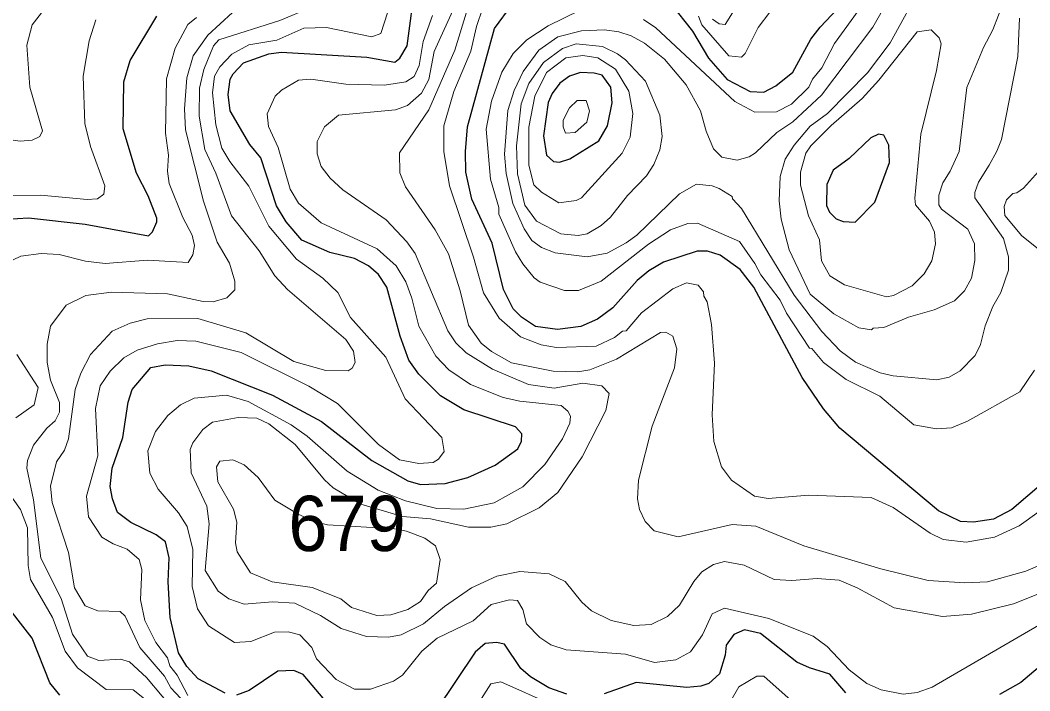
# Model space of a CAD drawing. Extents: x 673.3 to 698.5, y 6984.3 to 7012.3.
# Drawn here: x 681.849 to 683.311, y 7005.926 to 7006.898 of the extents above; entities that cross this region are included whole.
import ezdxf

# ---------------------------------------------------------------- set-up
doc = ezdxf.new("R2010")
doc.units = 0
doc.header["$LTSCALE"] = 0.032
doc.layers.add('1', color=7, linetype='Continuous', lineweight=25)
doc.layers.add('2', color=7, linetype='Continuous', lineweight=13)
doc.layers.add('21', color=7, linetype='Continuous')

msp = doc.modelspace()

# ---------------------------------------------------------------- linework, layer by layer
at = {"layer": '1'}
for points in [[(682.5661, 7006.3086), (682.4912, 7006.3332), (682.4576, 7006.3534), (682.4262, 7006.3848), (682.4117, 7006.4053), (682.3991, 7006.4401), (682.38, 7006.5109), (682.3676, 7006.529), (682.3535, 7006.5416), (682.3331, 7006.5523), (682.2973, 7006.561), (682.2568, 7006.5791), (682.2343, 7006.6056), (682.2202, 7006.6288), (682.1976, 7006.6982), (682.1816, 7006.7178), (682.153, 7006.7664), (682.1504, 7006.79), (682.1531, 7006.812), (682.1576, 7006.8201), (682.1725, 7006.8357), (682.2093, 7006.8489), (682.227, 7006.8513), (682.351, 7006.8439), (682.3913, 7006.8367), (682.3989, 7006.8426), (682.4094, 7006.8606), (682.4216, 7006.952)], [(683.0357, 7006.3065), (683.0117, 7006.3344), (682.9811, 7006.3801), (682.9112, 7006.5107), (682.8913, 7006.5363), (682.8621, 7006.5573), (682.8441, 7006.563), (682.8288, 7006.563), (682.7801, 7006.5472), (682.759, 7006.5347), (682.7424, 7006.5206), (682.7069, 7006.4811), (682.6849, 7006.4646), (682.6609, 7006.4541), (682.6268, 7006.4493), (682.5952, 7006.4539), (682.5748, 7006.4674), (682.5628, 7006.4795), (682.5486, 7006.5076), (682.5325, 7006.5747), (682.5028, 7006.6386), (682.4941, 7006.6773), (682.4935, 7006.7073), (682.4968, 7006.7433), (682.5358, 7006.8858), (682.5615, 7006.9202)], [(682.7908, 7006.9214), (682.8225, 7006.882), (682.8455, 7006.8425), (682.8725, 7006.8118), (682.9058, 7006.7944), (682.9254, 7006.7935), (682.943, 7006.8026), (682.9676, 7006.8223), (682.9934, 7006.87), (683.0069, 7006.8877), (683.0403, 7006.9227)], [(681.8295, 7006.6094), (681.8614, 7006.6111), (681.9432, 7006.6022), (682.0347, 7006.5852), (682.0409, 7006.5911), (682.0469, 7006.6053), (682.0469, 7006.611), (682.0346, 7006.6431), (682.0175, 7006.6761), (681.9982, 7006.7402), (681.9992, 7006.8085), (682.0085, 7006.8395), (682.047, 7006.9035)], [(682.1458, 7005.9229), (682.1069, 7005.9435), (682.0902, 7005.9613), (682.0781, 7005.9813), (682.0665, 7006.0323), (682.0633, 7006.0841), (682.0649, 7006.1186), (682.0593, 7006.1417), (682.0458, 7006.1519), (682.0093, 7006.1698), (681.9901, 7006.1843), (681.9827, 7006.2044), (681.9795, 7006.2223), (681.9824, 7006.2484), (681.9978, 7006.2929), (682.0054, 7006.3444), (682.0112, 7006.3626), (682.0383, 7006.3947), (682.0589, 7006.3985), (682.0931, 7006.3969), (682.1257, 7006.3896), (682.2142, 7006.3544), (682.2854, 7006.3164), (682.3582, 7006.2597), (682.4103, 7006.2303), (682.4286, 7006.2251), (682.4641, 7006.2265), (682.497, 7006.235), (682.5367, 7006.2529), (682.5694, 7006.2768), (682.5747, 7006.2878), (682.5754, 7006.2983), (682.5661, 7006.3086)], [(683.3309, 7006.2282), (683.2846, 7006.1889), (683.2579, 7006.1746), (683.2289, 7006.1705), (683.21, 7006.1715), (683.1785, 7006.1868), (683.0357, 7006.3065)], [(681.9067, 7005.9198), (681.8921, 7005.9378), (681.8664, 7006.0024), (681.8214, 7006.0608)], [(683.0444, 7005.9232), (683.0212, 7005.9504), (682.9916, 7005.9593), (682.9732, 7005.9676), (682.9208, 7006.0089), (682.8976, 7006.0142), (682.882, 7006.0077), (682.8708, 7005.992), (682.8695, 7005.9775), (682.8613, 7005.9507), (682.8461, 7005.9365), (682.8342, 7005.9326), (682.8143, 7005.9311), (682.7408, 7005.9383), (682.6942, 7005.9216)], [(682.6404, 7005.9213), (682.6144, 7005.9302), (682.5876, 7005.9461), (682.5736, 7005.9582), (682.5501, 7005.9936), (682.5388, 7005.9962), (682.5222, 7005.9945), (682.5077, 7005.9821), (682.4519, 7005.8987)], [(683.3378, 7005.9725), (683.2976, 7005.9382), (683.2668, 7005.9207)], [(682.2956, 7005.9063), (682.2589, 7005.9495), (682.2452, 7005.9553), (682.2223, 7005.9543), (682.1804, 7005.9265), (682.1621, 7005.9198)]]:
    msp.add_lwpolyline(points, dxfattribs=at)
for points in [[(682.6868, 7006.7227), (682.6993, 7006.7447), (682.7058, 7006.7777), (682.7042, 7006.8008), (682.6917, 7006.8179), (682.68, 7006.8211), (682.6603, 7006.8219), (682.6444, 7006.8166), (682.6303, 7006.8066), (682.6191, 7006.7916), (682.6133, 7006.7786), (682.6065, 7006.7302), (682.6109, 7006.702), (682.6213, 7006.6928), (682.63, 7006.6919), (682.6449, 7006.697)], [(683.0862, 7006.6341), (683.1073, 7006.6917), (683.1065, 7006.7166), (683.0994, 7006.7311), (683.0917, 7006.7323), (683.0802, 7006.7273), (683.0492, 7006.6971), (683.026, 7006.6802), (683.0169, 7006.6595), (683.0161, 7006.6292), (683.0206, 7006.6195), (683.0302, 7006.6099), (683.0404, 7006.6059), (683.0575, 7006.605)]]:
    msp.add_lwpolyline(points, close=True, dxfattribs=at)
at = {"layer": '2'}
for points in [[(683.1552, 7006.9505), (683.1085, 7006.8649), (683.0757, 7006.8213), (683.0175, 7006.7624), (682.9927, 7006.7439), (682.9692, 7006.7164), (682.9566, 7006.6962), (682.9494, 7006.6711), (682.9477, 7006.6361), (682.9507, 7006.6096), (682.9622, 7006.5652), (682.9927, 7006.5009), (683.0267, 7006.472), (683.0628, 7006.4519), (683.0812, 7006.449), (683.084, 7006.4513), (683.0993, 7006.4524), (683.1349, 7006.4674), (683.172, 7006.4782), (683.2016, 7006.4912), (683.216, 7006.5056), (683.2261, 7006.5237), (683.231, 7006.5497), (683.2303, 7006.5738), (683.221, 7006.5951), (683.1825, 7006.6239), (683.179, 7006.6302), (683.1789, 7006.644), (683.1844, 7006.6618), (683.1954, 7006.6789), (683.2082, 7006.7075), (683.2195, 7006.8002), (683.2435, 7006.8581), (683.257, 7006.8836), (683.2734, 7006.9262)], [(683.0863, 7006.9448), (683.0276, 7006.8637), (683.0096, 7006.8288), (682.9961, 7006.812), (682.9906, 7006.8006), (682.9654, 7006.7762), (682.9437, 7006.765), (682.9124, 7006.7646), (682.8835, 7006.7798), (682.7691, 7006.8864), (682.7512, 7006.8987)], [(682.8978, 7006.9374), (682.8694, 7006.8913), (682.8611, 7006.8925), (682.851, 7006.8992)], [(681.7943, 7006.7299), (681.8494, 7006.7226), (681.8667, 7006.7237), (681.8775, 7006.7292), (681.8815, 7006.7374), (681.8633, 7006.8006), (681.8589, 7006.8615), (681.8664, 7006.891), (681.8953, 7006.9284)], [(682.4482, 7006.8523), (682.48, 7006.9223)], [(683.108, 7006.9309), (683.0832, 7006.8877), (683.0092, 7006.789), (682.9674, 7006.7504), (682.9444, 7006.7349), (682.9137, 7006.7053), (682.9043, 7006.6998), (682.8869, 7006.695), (682.8649, 7006.699), (682.8526, 7006.7111), (682.8419, 7006.7367), (682.8339, 7006.7661), (682.8133, 7006.804), (682.7817, 7006.8413), (682.7528, 7006.8645), (682.7335, 7006.8748), (682.7156, 7006.8809), (682.695, 7006.8838), (682.6616, 7006.8822), (682.6273, 7006.8735), (682.6, 7006.8543), (682.577, 7006.8234), (682.5641, 7006.7959), (682.5552, 7006.7669), (682.5503, 7006.7037), (682.5527, 7006.6757), (682.562, 7006.6321), (682.5787, 7006.5954), (682.5896, 7006.5783), (682.6035, 7006.5685), (682.6233, 7006.5604), (682.6698, 7006.5549), (682.6987, 7006.5603), (682.7263, 7006.5749)], [(682.1564, 7006.9087), (682.1207, 7006.8761), (682.0998, 7006.8462), (682.0902, 7006.8141), (682.087, 7006.7692), (682.0886, 7006.7387), (682.1143, 7006.6355), (682.1341, 7006.576), (682.1521, 7006.5455), (682.16, 7006.5196), (682.1599, 7006.5069), (682.1485, 7006.4952), (682.1286, 7006.4898), (682.1141, 7006.4899), (682.0624, 7006.5011), (681.9812, 7006.5036), (681.9441, 7006.4988), (681.9156, 7006.4846), (681.8933, 7006.4545), (681.8882, 7006.4281), (681.8882, 7006.4015), (681.893, 7006.376), (681.906, 7006.3437), (681.906, 7006.3299), (681.8997, 7006.3173), (681.8878, 7006.3068), (681.8683, 7006.2821), (681.86, 7006.2599), (681.8589, 7006.2484), (681.8686, 7006.2027), (681.8792, 7006.1183), (681.9084, 7006.06), (681.9247, 7006.0079), (681.9465, 7005.9763), (681.9629, 7005.9702), (681.9946, 7005.9717), (682.0076, 7005.9682), (682.0319, 7005.9454), (682.0776, 7005.8913)], [(682.1232, 7005.8706), (682.067, 7005.9305), (682.0583, 7005.9474), (682.0226, 7005.9888), (682.0009, 7006.0341), (681.9938, 7006.0409), (681.9616, 7006.042), (681.9434, 7006.0494), (681.9276, 7006.0755), (681.9191, 7006.1265), (681.8953, 7006.1991), (681.8931, 7006.2226), (681.9018, 7006.2578), (681.9133, 7006.2748), (681.9192, 7006.2913), (681.929, 7006.3626), (681.9368, 7006.3865), (681.9511, 7006.4134), (681.9825, 7006.4471), (682.0085, 7006.4586), (682.0328, 7006.4652), (682.1061, 7006.4653), (682.1758, 7006.4445), (682.2452, 7006.4032), (682.2916, 7006.3902), (682.324, 7006.3896), (682.3298, 7006.3933), (682.3342, 7006.4018), (682.3318, 7006.4182), (682.3205, 7006.435), (682.2362, 7006.5074), (682.2179, 7006.5274), (682.1949, 7006.5633), (682.1551, 7006.6142), (682.1323, 7006.676), (682.1166, 7006.7102), (682.1084, 7006.7588), (682.1085, 7006.7993), (682.1149, 7006.8262), (682.129, 7006.8606), (682.1369, 7006.8692), (682.2248, 7006.8972), (682.269, 7006.9154)], [(682.3808, 7006.9083), (682.3711, 7006.8784), (682.3584, 7006.8734), (682.2927, 7006.8871), (682.2596, 7006.8863), (682.2206, 7006.8686), (682.18, 7006.8622), (682.1556, 7006.8482), (682.1381, 7006.8299), (682.1302, 7006.8164), (682.1277, 7006.7924), (682.1326, 7006.7461), (682.1409, 7006.7123), (682.1524, 7006.6928), (682.1799, 7006.6572), (682.209, 7006.5991), (682.2491, 7006.5516), (682.2872, 7006.5241), (682.309, 7006.503), (682.3273, 7006.4667), (682.3786, 7006.4096), (682.4062, 7006.3492), (682.4593, 7006.2933), (682.463, 7006.273), (682.4548, 7006.2616), (682.4468, 7006.2568), (682.4264, 7006.2552), (682.3984, 7006.2607), (682.368, 7006.2827), (682.3084, 7006.3423), (682.2671, 7006.3674), (682.1691, 7006.4164), (682.1032, 7006.4327), (682.0765, 7006.4335), (682.0481, 7006.4287), (682.0183, 7006.4195), (681.9994, 7006.4085)], [(682.5818, 7006.0233), (682.5769, 7006.0437), (682.5689, 7006.057), (682.5576, 7006.058), (682.5307, 7006.0511), (682.5049, 7006.0276), (682.4528, 7006.0023), (682.4304, 7005.9837), (682.4026, 7005.9488), (682.3897, 7005.94), (682.356, 7005.9286), (682.3332, 7005.9285), (682.3065, 7005.9426), (682.2779, 7005.9725), (682.2714, 7005.989), (682.2538, 7006.0074), (682.237, 7006.0115), (682.2172, 7006.0108), (682.1828, 7005.9974), (682.1596, 7005.9961), (682.1216, 7006.0202), (682.1058, 7006.0448), (682.0983, 7006.0773), (682.0992, 7006.1307), (682.0909, 7006.1639), (682.0785, 7006.1838), (682.049, 7006.2183), (682.037, 7006.2416), (682.034, 7006.2738), (682.045, 7006.3018), (682.063, 7006.325), (682.081, 7006.3402), (682.1009, 7006.3501), (682.1478, 7006.3544), (682.1791, 7006.345), (682.2414, 7006.3115), (682.2647, 7006.2948), (682.3225, 7006.2443), (682.3673, 7006.2167), (682.4068, 7006.2012), (682.4521, 7006.19), (682.4912, 7006.189), (682.5351, 7006.1983), (682.5765, 7006.2217), (682.6085, 7006.2538), (682.6341, 7006.2911), (682.6447, 7006.3137), (682.6455, 7006.3238), (682.642, 7006.331), (682.6323, 7006.3392), (682.5725, 7006.3455), (682.5483, 7006.3508), (682.5009, 7006.3698), (682.4697, 7006.391), (682.4506, 7006.411), (682.4264, 7006.4546), (682.4162, 7006.495), (682.4072, 7006.5184), (682.3936, 7006.542), (682.3659, 7006.5664), (682.285, 7006.6039), (682.252, 7006.6325), (682.24, 7006.6528), (682.2227, 7006.7131), (682.2084, 7006.7435), (682.2066, 7006.7622), (682.2182, 7006.7878), (682.2275, 7006.7965), (682.252, 7006.8106), (682.27, 7006.8121), (682.3207, 7006.8049), (682.3763, 7006.8033), (682.4074, 7006.8082), (682.4192, 7006.8163), (682.4265, 7006.832), (682.4323, 7006.8666), (682.446, 7006.9047)], [(682.4969, 7006.9158), (682.4785, 7006.8543), (682.4408, 7006.7676), (682.398, 7006.7054), (682.3986, 7006.6767), (682.4068, 7006.6561), (682.4498, 7006.5941), (682.4691, 7006.5591), (682.4861, 7006.5054), (682.498, 7006.4558), (682.5163, 7006.4295), (682.5313, 7006.4176), (682.5602, 7006.4012), (682.6205, 7006.3894), (682.6561, 7006.388), (682.6739, 7006.3913), (682.7121, 7006.4065), (682.776, 7006.4454), (682.7837, 7006.4457), (682.7937, 7006.4397), (682.7994, 7006.4213), (682.7963, 7006.394), (682.7638, 7006.3096), (682.7439, 7006.2312), (682.7425, 7006.2041), (682.7457, 7006.1887), (682.7537, 7006.1712), (682.7668, 7006.1578), (682.8013, 7006.1493), (682.8798, 7006.1671), (682.914, 7006.1648), (682.9834, 7006.136), (683.0948, 7006.1029), (683.1632, 7006.0858), (683.2165, 7006.0825), (683.2494, 7006.0838), (683.3046, 7006.0995), (683.3498, 7006.1186)], [(682.5013, 7006.8527), (682.5095, 7006.8887), (682.519, 7006.9157)], [(682.6597, 7006.9121), (682.6133, 7006.8897), (682.5823, 7006.8693), (682.5626, 7006.8493), (682.5463, 7006.8223), (682.5312, 7006.7802), (682.5235, 7006.7399), (682.5298, 7006.6672), (682.5421, 7006.6265), (682.5422, 7006.6168), (682.5661, 7006.5623), (682.5765, 7006.5449), (682.5932, 7006.5242), (682.602, 7006.5179), (682.6372, 7006.506), (682.6572, 7006.506), (682.6901, 7006.5197), (682.7584, 7006.5731), (682.7905, 7006.5937), (682.8155, 7006.6029), (682.8296, 7006.6037), (682.8904, 7006.5769)], [(682.8312, 7006.9034), (682.8359, 7006.891), (682.8751, 7006.8458), (682.8931, 7006.844), (682.8984, 7006.8493), (682.9174, 7006.8869), (682.934, 7006.9092)], [(681.9586, 7006.898), (681.9492, 7006.8676), (681.9404, 7006.8164), (681.9428, 7006.7481), (681.9508, 7006.7148), (681.9719, 7006.6577), (681.9702, 7006.6458), (681.961, 7006.6388), (681.9462, 7006.638), (681.8791, 7006.6444), (681.8159, 7006.6436)], [(681.8391, 7006.5505), (681.8499, 7006.556), (681.8794, 7006.5597), (681.9055, 7006.5582), (681.9439, 7006.5486), (681.972, 7006.5451), (682.0334, 7006.55), (682.0922, 7006.5468), (682.0989, 7006.5575), (682.1016, 7006.571), (682.0982, 7006.5861), (682.0846, 7006.6116), (682.0647, 7006.6613), (682.0624, 7006.6788), (682.064, 7006.702), (682.0593, 7006.7338), (682.0609, 7006.8125), (682.0735, 7006.857), (682.0919, 7006.8915), (682.1046, 7006.9017)], [(683.2629, 7006.7077), (683.2695, 7006.7248), (683.293, 7006.8451), (683.2955, 7006.9007)], [(683.373, 7006.0863), (683.2867, 7006.0522), (683.226, 7006.0371), (683.1841, 7006.0337), (683.114, 7006.0461), (683.0607, 7006.0753), (683.0344, 7006.0865), (683.0028, 7006.089), (682.9659, 7006.0858), (682.9406, 7006.0874), (682.8971, 7006.1083), (682.8687, 7006.1134), (682.8525, 7006.1093), (682.8359, 7006.0985), (682.8241, 7006.0844), (682.8037, 7006.0503), (682.7862, 7006.0335), (682.7625, 7006.0222), (682.7374, 7006.0207), (682.7048, 7006.0277), (682.6763, 7006.0419), (682.6621, 7006.0546), (682.6379, 7006.0844), (682.6146, 7006.0955), (682.5722, 7006.0988), (682.5391, 7006.092), (682.5025, 7006.0753), (682.4634, 7006.0484), (682.4328, 7006.0232), (682.4006, 7006.0071), (682.3823, 7006.0036), (682.3502, 7006.005), (682.3136, 7006.0164), (682.2839, 7006.0352), (682.2465, 7006.0531), (682.2144, 7006.0549), (682.1736, 7006.0516), (682.1511, 7006.0595), (682.1357, 7006.0703), (682.1171, 7006.1005), (682.1227, 7006.1681), (682.1193, 7006.1936), (682.0967, 7006.2421), (682.0954, 7006.2759), (682.0991, 7006.2852), (682.1134, 7006.3045), (682.1277, 7006.3154), (682.1645, 7006.3219), (682.1916, 7006.3212), (682.209, 7006.3129), (682.2471, 7006.283), (682.2897, 7006.2316), (682.3023, 7006.22), (682.3424, 7006.1967), (682.4026, 7006.1786), (682.4433, 7006.1754), (682.4983, 7006.163), (682.5305, 7006.1632), (682.5537, 7006.1679), (682.6004, 7006.1912), (682.6274, 7006.2135), (682.6626, 7006.265), (682.6969, 7006.332), (682.7015, 7006.3569), (682.6911, 7006.3681), (682.6635, 7006.3716), (682.6222, 7006.3644), (682.585, 7006.37), (682.5326, 7006.3922), (682.4945, 7006.4159), (682.4798, 7006.43), (682.4681, 7006.4474), (682.4207, 7006.5597), (682.4089, 7006.5766), (682.3791, 7006.6083), (682.316, 7006.6517), (682.2978, 7006.6688), (682.2846, 7006.6859), (682.2791, 7006.7041), (682.2791, 7006.7217), (682.2898, 7006.7431), (682.3098, 7006.76), (682.3922, 7006.7679), (682.4096, 7006.7741), (682.4301, 7006.7921), (682.4409, 7006.8116), (682.4482, 7006.8523)], [(683.3566, 7006.2092), (683.2949, 7006.1652), (683.2596, 7006.1489), (683.2182, 7006.1412), (683.1853, 7006.1451), (683.1665, 7006.1543), (683.1128, 7006.1918), (683.081, 7006.2061), (682.9906, 7006.2095), (682.932, 7006.2047), (682.9121, 7006.208), (682.8788, 7006.2312), (682.8645, 7006.2506), (682.8531, 7006.2871), (682.8508, 7006.3259), (682.8541, 7006.4006), (682.85, 7006.4569), (682.8434, 7006.4897), (682.8387, 7006.4978), (682.8383, 7006.5039), (682.8306, 7006.5139), (682.8134, 7006.5173), (682.7938, 7006.5084), (682.7485, 7006.4738), (682.7261, 7006.4475), (682.721, 7006.447), (682.7094, 7006.438), (682.683, 7006.4254), (682.6254, 7006.4236), (682.6034, 7006.4273), (682.5733, 7006.4391), (682.5424, 7006.4658), (682.5197, 7006.5025), (682.5055, 7006.5545), (682.4704, 7006.6577), (682.4624, 7006.7073), (682.4624, 7006.7444), (682.4769, 7006.7943), (682.5013, 7006.8527)], [(682.7263, 7006.5749), (682.7416, 7006.5863), (682.8036, 7006.6461), (682.828, 7006.6599), (682.8506, 7006.6575), (682.8611, 7006.6539), (682.8796, 7006.6423), (682.8803, 7006.6388), (682.8932, 7006.6249), (682.9693, 7006.4992), (683.0095, 7006.4467), (683.0359, 7006.4186), (683.0582, 7006.4022), (683.0941, 7006.3869), (683.1128, 7006.3822), (683.1759, 7006.3765), (683.1939, 7006.3803), (683.2099, 7006.3898), (683.2314, 7006.412), (683.2392, 7006.4278), (683.2461, 7006.4549), (683.257, 7006.4829), (683.2688, 7006.5033), (683.2799, 7006.5354), (683.2799, 7006.5548), (683.2725, 7006.5812), (683.2311, 7006.6404), (683.2311, 7006.648), (683.236, 7006.663), (683.2517, 7006.6874), (683.2629, 7006.7077)], [(683.3249, 7006.5644), (683.2991, 7006.5854), (683.2743, 7006.6146), (683.2734, 7006.6275), (683.2768, 7006.6373), (683.286, 7006.6468), (683.2916, 7006.6476), (683.3013, 7006.6543), (683.332, 7006.6882)], [(682.8904, 7006.5769), (682.9126, 7006.5451), (682.921, 7006.5288), (682.949, 7006.4918), (682.9584, 7006.4732), (682.9916, 7006.4224), (682.9949, 7006.4219), (683.0121, 7006.4017), (683.0449, 7006.3769), (683.0933, 7006.353), (683.1424, 7006.3114), (683.1756, 7006.3057), (683.1972, 7006.3072), (683.2203, 7006.3169), (683.296, 7006.3592), (683.3175, 7006.3906)], [(681.843, 7006.3215), (681.8696, 7006.3406), (681.8752, 7006.3654), (681.8442, 7006.4131)], [(681.9994, 7006.4085), (681.9793, 7006.3893), (681.9649, 7006.3678), (681.9583, 7006.3353), (681.9614, 7006.2666), (681.9452, 7006.2079), (681.9479, 7006.1781), (681.9676, 7006.1489), (681.9837, 7006.1389), (682.0041, 7006.1312), (682.0215, 7006.1163), (682.0251, 7006.1019), (682.0234, 7006.0579), (682.0295, 7006.0279), (682.0455, 7005.996), (682.0622, 7005.9737), (682.0659, 7005.9622), (682.0762, 7005.9489), (682.0919, 7005.9194)], [(682.1071, 7005.8295), (682.0791, 7005.8524), (682.0602, 7005.8724), (682.0291, 7005.9145), (682.0129, 7005.9273), (681.9737, 7005.9281), (681.9323, 7005.9595), (681.9144, 7005.9837), (681.8962, 7006.0323), (681.8643, 7006.0872), (681.8606, 7006.1077), (681.8596, 7006.1623), (681.8498, 7006.1887), (681.8308, 7006.2152)], [(683.3445, 7006.0332), (683.1694, 7005.9315), (683.1476, 7005.9237), (683.1274, 7005.9213), (683.0956, 7005.9273), (683.0745, 7005.9369), (683.0492, 7005.9565), (683.0172, 7005.9903), (682.9967, 7006.0054), (682.9329, 7006.0309), (682.8688, 7006.0458), (682.8507, 7006.0374), (682.8366, 7006.007), (682.8192, 7005.9826), (682.7983, 7005.9709), (682.7674, 7005.9669), (682.7251, 7005.9791), (682.6394, 7005.9855), (682.6174, 7005.9928), (682.6014, 7006.0034), (682.5818, 7006.0233)], [(682.8764, 7005.9093), (682.8893, 7005.932), (682.9156, 7005.9471), (682.9253, 7005.9473), (682.9996, 7005.8811)], [(682.4898, 7005.8722), (682.5303, 7005.9362), (682.5449, 7005.939), (682.6204, 7005.9052)]]:
    msp.add_lwpolyline(points, dxfattribs=at)
for points in [[(683.1756, 7006.825), (683.1822, 7006.8632), (683.1793, 7006.8721), (683.1678, 7006.8835), (683.1475, 7006.8806), (683.0922, 7006.8109), (683.0679, 7006.7842), (683.0232, 7006.7452), (682.9935, 7006.7155), (682.9861, 7006.705), (682.9787, 7006.6773), (682.9787, 7006.6585), (682.9904, 7006.6142), (683.0063, 7006.5793), (683.0088, 7006.5492), (683.0212, 7006.5271), (683.0424, 7006.5144), (683.1032, 7006.4971), (683.1133, 7006.4987), (683.1401, 7006.5126), (683.1574, 7006.53), (683.1687, 7006.549), (683.174, 7006.5738), (683.1724, 7006.5907), (683.1652, 7006.6067), (683.1451, 7006.6302), (683.1439, 7006.6399), (683.153, 7006.7327)], [(682.7662, 7006.6884), (682.7751, 7006.7099), (682.7782, 7006.7291), (682.7751, 7006.7599), (682.7544, 7006.8093), (682.7251, 7006.8402), (682.7135, 7006.8491), (682.6922, 7006.8596), (682.6537, 7006.8634), (682.6339, 7006.8568), (682.6064, 7006.8366), (682.5854, 7006.8059), (682.5743, 7006.7763), (682.5674, 7006.7155), (682.569, 7006.6752), (682.5798, 7006.6299), (682.5965, 7006.6064), (682.6319, 7006.588), (682.6569, 7006.5859), (682.67, 7006.5883), (682.6903, 7006.6002), (682.7038, 7006.6122), (682.7282, 7006.6439), (682.7556, 7006.6724)], [(682.7206, 7006.7048), (682.732, 7006.7281), (682.7359, 7006.7623), (682.73, 7006.7949), (682.7108, 7006.8266), (682.6853, 7006.8432), (682.6635, 7006.8464), (682.6389, 7006.8433), (682.6108, 7006.8221), (682.5941, 7006.7878), (682.5853, 7006.7427), (682.5854, 7006.6877), (682.5927, 7006.6591), (682.6035, 7006.6487), (682.6288, 7006.6332), (682.654, 7006.6362), (682.6616, 7006.6404)], [(682.6693, 7006.75), (682.6732, 7006.7661), (682.6685, 7006.7815), (682.6554, 7006.7811), (682.6441, 7006.7705), (682.6353, 7006.7529), (682.635, 7006.7433), (682.6386, 7006.7341), (682.6526, 7006.7349)], [(682.2513, 7006.1818), (682.218, 7006.2025), (682.1936, 7006.2349), (682.1736, 7006.2533), (682.1572, 7006.2607), (682.138, 7006.2587), (682.1334, 7006.2507), (682.1353, 7006.2289), (682.1581, 7006.189), (682.1626, 7006.1704), (682.161, 7006.1405), (682.1634, 7006.1274), (682.1826, 7006.0971), (682.2137, 7006.0842), (682.272, 7006.0759), (682.3132, 7006.0595), (682.3287, 7006.047), (682.3652, 7006.0353), (682.3855, 7006.0361), (682.4104, 7006.0439), (682.4287, 7006.0555), (682.4399, 7006.0714), (682.4517, 7006.0819), (682.4573, 7006.1161), (682.4504, 7006.1359), (682.4349, 7006.1471), (682.4083, 7006.1573), (682.3909, 7006.1607), (682.294, 7006.1663), (682.2745, 7006.1712)]]:
    msp.add_lwpolyline(points, close=True, dxfattribs=at)

# ---------------------------------------------------------------- texts
at = {"layer": '21', "width": 0.95}
msp.add_text('679', height=0.08, dxfattribs=at).set_placement((682.2375, 7006.1286))

doc.saveas('drawing.dxf')
